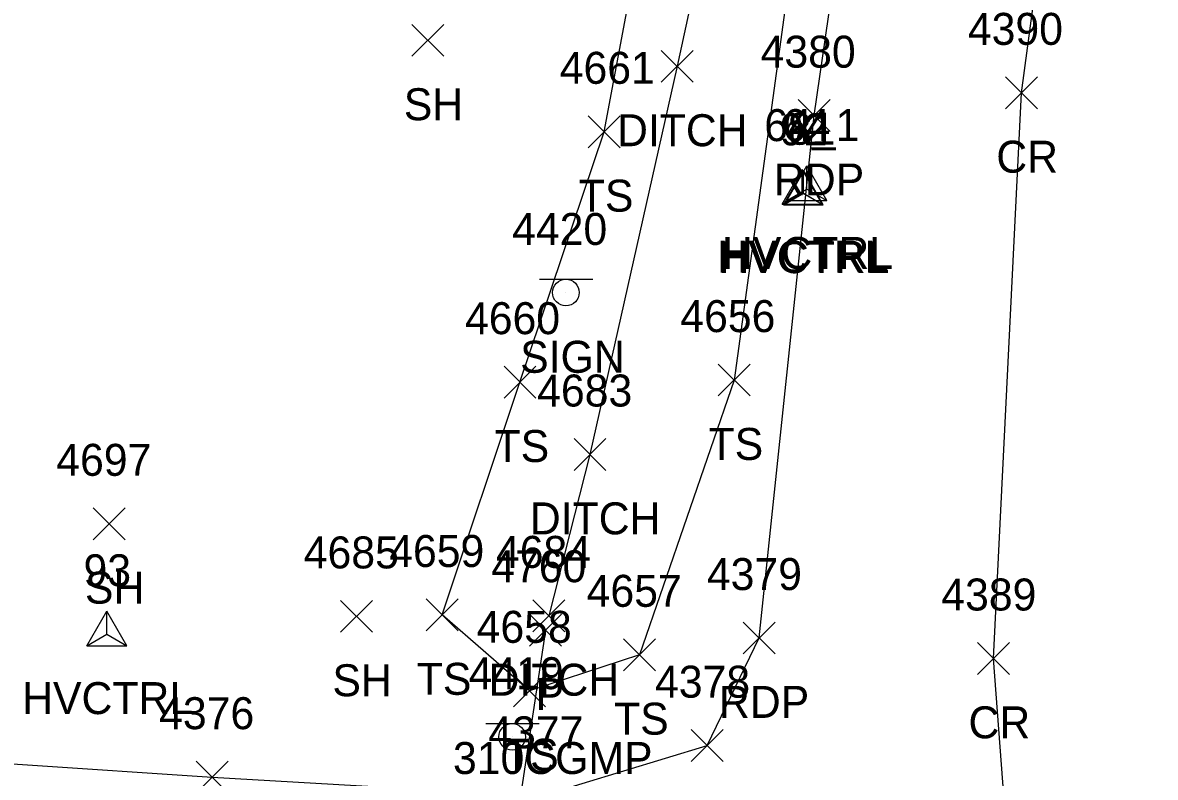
# Model space of a CAD drawing. Extents: x 1482574 to 1485769, y 580696 to 595649.
# Drawn here: x 1483487.9 to 1483558.8, y 583665.3 to 583712.5 of the extents above; entities that cross this region are included whole.
import ezdxf

# ---------------------------------------------------------------- set-up
doc = ezdxf.new("R2010")
doc.units = 0
for name, color, linetype in [('C_A', 7, 'Continuous'), ('C_I', 7, 'Continuous'), ('CPSM', 7, 'Continuous'), ('D_A', 7, 'Continuous'), ('D_C', 7, 'Continuous'), ('D_I', 7, 'Continuous'), ('D_TIC', 7, 'Continuous'), ('DCP', 7, 'Continuous'), ('DD', 7, 'Continuous'), ('L_A', 7, 'Continuous'), ('L_I', 7, 'Continuous'), ('L_TIC', 7, 'Continuous'), ('LELB', 7, 'Continuous'), ('P_A', 7, 'Continuous'), ('P_I', 7, 'Continuous'), ('P_TIC', 7, 'Continuous'), ('PET', 7, 'Continuous'), ('PRC', 7, 'Continuous'), ('S_A', 7, 'Continuous'), ('S_I', 7, 'Continuous'), ('SSGN', 7, 'Continuous')]:
    doc.layers.add(name, color=color, linetype=linetype)

msp = doc.modelspace()

# ---------------------------------------------------------------- linework, layer by layer
at = {"layer": 'CPSM'}
for p, q in [((1483535.727, 583701.392), (1483536.977, 583703.557)), ((1483535.727, 583701.392), (1483536.977, 583703.557)), ((1483535.727, 583701.392), (1483536.977, 583703.557)), ((1483535.727, 583701.392), (1483536.977, 583703.557)), ((1483535.73, 583701.392), (1483536.98, 583703.557)), ((1483538.227, 583701.392), (1483536.977, 583703.557)), ((1483536.977, 583702.113), (1483536.977, 583703.557)), ((1483538.227, 583701.392), (1483536.977, 583703.557)), ((1483536.977, 583702.113), (1483536.977, 583703.557)), ((1483538.227, 583701.392), (1483536.977, 583703.557)), ((1483536.977, 583702.113), (1483536.977, 583703.557)), ((1483538.227, 583701.392), (1483536.977, 583703.557)), ((1483536.977, 583702.113), (1483536.977, 583703.557)), ((1483538.23, 583701.392), (1483536.98, 583703.557)), ((1483536.98, 583702.113), (1483536.98, 583703.557)), ((1483535.435, 583701.165), (1483536.685, 583703.33)), ((1483535.511, 583701.13), (1483536.761, 583703.295)), ((1483537.935, 583701.165), (1483536.685, 583703.33)), ((1483536.685, 583701.886), (1483536.685, 583703.33)), ((1483538.011, 583701.13), (1483536.761, 583703.295)), ((1483536.761, 583701.851), (1483536.761, 583703.295)), ((1483535.727, 583701.392), (1483536.977, 583702.113)), ((1483535.727, 583701.392), (1483536.977, 583702.113)), ((1483535.727, 583701.392), (1483536.977, 583702.113)), ((1483535.727, 583701.392), (1483536.977, 583702.113)), ((1483535.73, 583701.392), (1483536.98, 583702.113)), ((1483536.977, 583702.113), (1483536.977, 583702.113)), ((1483536.977, 583702.113), (1483538.227, 583701.392)), ((1483536.977, 583702.113), (1483536.977, 583702.113)), ((1483536.977, 583702.113), (1483538.227, 583701.392)), ((1483536.977, 583702.113), (1483536.977, 583702.113)), ((1483536.977, 583702.113), (1483538.227, 583701.392)), ((1483536.977, 583702.113), (1483536.977, 583702.113)), ((1483536.977, 583702.113), (1483538.227, 583701.392)), ((1483536.98, 583702.113), (1483536.98, 583702.113)), ((1483536.98, 583702.113), (1483538.23, 583701.392)), ((1483535.435, 583701.165), (1483536.685, 583701.886)), ((1483535.511, 583701.13), (1483536.761, 583701.851)), ((1483535.727, 583701.392), (1483538.227, 583701.392)), ((1483535.727, 583701.392), (1483538.227, 583701.392)), ((1483535.727, 583701.392), (1483538.227, 583701.392)), ((1483535.727, 583701.392), (1483538.227, 583701.392)), ((1483535.73, 583701.392), (1483538.23, 583701.392)), ((1483536.685, 583701.886), (1483536.685, 583701.886)), ((1483536.685, 583701.886), (1483537.935, 583701.165)), ((1483536.761, 583701.851), (1483536.761, 583701.851)), ((1483536.761, 583701.851), (1483538.011, 583701.13)), ((1483535.435, 583701.165), (1483537.935, 583701.165)), ((1483535.511, 583701.13), (1483538.011, 583701.13)), ((1483491.935, 583673.531), (1483493.185, 583675.697)), ((1483494.435, 583673.531), (1483493.185, 583675.697)), ((1483493.186, 583674.253), (1483493.185, 583675.697)), ((1483491.935, 583673.531), (1483493.186, 583674.253)), ((1483493.186, 583674.253), (1483493.186, 583674.253)), ((1483493.186, 583674.253), (1483494.435, 583673.531)), ((1483491.935, 583673.531), (1483494.435, 583673.531))]:
    msp.add_line(p, q, dxfattribs=at)
at = {"layer": 'D_TIC'}
for points in [[(1483527.867, 583708.794), (1483529.867, 583710.794)], [(1483529.867, 583708.794), (1483527.867, 583710.794)], [(1483522.411, 583684.503), (1483524.411, 583686.503)], [(1483524.411, 583684.503), (1483522.411, 583686.503)], [(1483519.832, 583674.404), (1483521.832, 583676.404)], [(1483521.832, 583674.404), (1483519.832, 583676.404)], [(1483519.625, 583673.505), (1483521.625, 583675.505)], [(1483521.625, 583673.505), (1483519.625, 583675.505)]]:
    msp.add_lwpolyline(points, dxfattribs=at)
at = {"layer": 'DCP'}
msp.add_lwpolyline([(1483520.625, 583674.505), (1483512.948, 583623.656)], dxfattribs=at)
at = {"layer": 'DD'}
msp.add_lwpolyline([(1483563.903, 583903.32), (1483560.176, 583877.021), (1483553.457, 583844.488), (1483547.099, 583810.804), (1483541.344, 583772.953), (1483535.337, 583739.672), (1483528.867, 583709.794), (1483523.411, 583685.503), (1483520.832, 583675.404)], dxfattribs=at)
at = {"layer": 'L_TIC'}
for points in [[(1483512.273, 583710.421), (1483514.273, 583712.421)], [(1483514.273, 583710.421), (1483512.273, 583712.421)], [(1483523.303, 583704.699), (1483525.303, 583706.699)], [(1483525.303, 583704.699), (1483523.303, 583706.699)], [(1483518.031, 583689.03), (1483520.031, 583691.03)], [(1483520.031, 583689.03), (1483518.031, 583691.03)], [(1483531.423, 583689.161), (1483533.423, 583691.161)], [(1483533.423, 583689.161), (1483531.423, 583691.161)], [(1483492.322, 583680.165), (1483494.322, 583682.165)], [(1483494.322, 583680.165), (1483492.322, 583682.165)], [(1483507.808, 583674.371), (1483509.808, 583676.371)], [(1483509.808, 583674.371), (1483507.808, 583676.371)], [(1483513.162, 583674.46), (1483515.162, 583676.46)], [(1483515.162, 583674.46), (1483513.162, 583676.46)], [(1483525.508, 583671.967), (1483527.508, 583673.967)], [(1483527.508, 583671.967), (1483525.508, 583673.967)], [(1483518.625, 583669.713), (1483520.625, 583671.713)], [(1483520.625, 583669.713), (1483518.625, 583671.713)]]:
    msp.add_lwpolyline(points, dxfattribs=at)
at = {"layer": 'LELB'}
msp.add_lwpolyline([(1483564.73, 583906.132), (1483567.269, 583902.746), (1483562.351, 583870.41), (1483555.996, 583833.15), (1483549.234, 583795.607), (1483541.679, 583759.439), (1483537.072, 583723.983), (1483532.423, 583690.161), (1483526.508, 583672.967), (1483519.625, 583670.713), (1483514.162, 583675.46), (1483519.031, 583690.03), (1483524.303, 583705.699), (1483529.215, 583731.933), (1483531.554, 583750.171), (1483532.187, 583762.934), (1483521.751, 583751.834)], dxfattribs=at)
at = {"layer": 'P_TIC'}
for points in [[(1483549.402, 583707.137), (1483551.402, 583709.137)], [(1483551.402, 583707.137), (1483549.402, 583709.137)], [(1483536.433, 583705.71), (1483538.433, 583707.71)], [(1483538.433, 583705.71), (1483536.433, 583707.71)], [(1483532.992, 583673.016), (1483534.992, 583675.016)], [(1483534.992, 583673.016), (1483532.992, 583675.016)], [(1483547.66, 583671.737), (1483549.66, 583673.737)], [(1483549.66, 583671.737), (1483547.66, 583673.737)], [(1483529.74, 583666.281), (1483531.74, 583668.281)], [(1483531.74, 583666.281), (1483529.74, 583668.281)], [(1483498.766, 583664.309), (1483500.766, 583666.309)], [(1483500.766, 583664.309), (1483498.766, 583666.309)]]:
    msp.add_lwpolyline(points, dxfattribs=at)
at = {"layer": 'PET'}
msp.add_lwpolyline([(1483366.748, 583680.506), (1483398.388, 583674.827), (1483429.116, 583670.985), (1483464.146, 583667.678), (1483499.766, 583665.309), (1483520.307, 583664.112), (1483530.74, 583667.281), (1483533.992, 583674.016), (1483537.433, 583706.71), (1483542.627, 583742.491), (1483548.552, 583777.287), (1483553.621, 583807.061)], dxfattribs=at)
at = {"layer": 'PRC'}
msp.add_lwpolyline([(1483618.729, 583521.674), (1483605.117, 583536.569), (1483580.094, 583569.686), (1483562.2, 583601.733), (1483551.282, 583637.888), (1483548.66, 583672.737), (1483550.402, 583708.137), (1483555.337, 583744.784), (1483561.114, 583779.912), (1483565.842, 583808.311), (1483572.095, 583842.871), (1483580.816, 583892.494), (1483589.402, 583942.818)], dxfattribs=at)
at = {"layer": 'SSGN'}
for p, q in [((1483520.258, 583696.468), (1483523.591, 583696.468)), ((1483521.905, 583695.634), (1483521.905, 583695.634)), ((1483516.892, 583668.666), (1483520.225, 583668.666)), ((1483518.539, 583667.832), (1483518.539, 583667.832))]:
    msp.add_line(p, q, dxfattribs=at)
for centre in [(1483521.905, 583695.634), (1483518.539, 583667.832)]:
    msp.add_circle(centre, 0.833, dxfattribs=at)

# ---------------------------------------------------------------- texts
at = {"layer": 'C_A'}
for p in [(1483531.378, 583696.886), (1483531.454, 583696.851), (1483531.67, 583697.113), (1483531.67, 583697.113), (1483531.67, 583697.113), (1483531.67, 583697.113), (1483531.673, 583697.113), (1483487.879, 583669.253)]:
    msp.add_text('HVCTRL', height=2, dxfattribs=at).set_placement(p)
at = {"layer": 'C_I'}
for s, p in [('64_1', (1483534.319, 583705.113)), ('64', (1483535.465, 583705.113)), ('64', (1483535.465, 583705.113)), ('64', (1483535.465, 583705.113)), ('64', (1483535.465, 583705.113)), ('92', (1483535.297, 583704.851)), ('81', (1483535.787, 583704.886)), ('93', (1483491.721, 583677.253))]:
    msp.add_text(s, height=2, dxfattribs=at).set_placement(p)
at = {"layer": 'D_A'}
for s, p in [('DITCH', (1483525.103, 583704.794)), ('DITCH', (1483519.647, 583680.503)), ('DITCH', (1483517.068, 583670.404)), ('P', (1483520.003, 583669.505))]:
    msp.add_text(s, height=2, dxfattribs=at).set_placement(p)
at = {"layer": 'D_C'}
msp.add_text('310CGMP', height=2, dxfattribs=at).set_placement((1483514.838, 583665.505))
at = {"layer": 'D_I'}
for s, p in [('4683', (1483520.104, 583688.503)), ('4684', (1483517.525, 583678.404)), ('4760', (1483517.231, 583677.505))]:
    msp.add_text(s, height=2, dxfattribs=at).set_placement(p)
at = {"layer": 'L_A'}
for s, p in [('SH', (1483511.761, 583706.421)), ('TS', (1483522.712, 583700.699)), ('TS', (1483530.832, 583685.161)), ('TS', (1483517.44, 583685.03)), ('SH', (1483491.81, 583676.165)), ('SH', (1483507.296, 583670.371)), ('TS', (1483512.571, 583670.46)), ('TS', (1483524.917, 583667.967)), ('TS', (1483518.034, 583665.713))]:
    msp.add_text(s, height=2, dxfattribs=at).set_placement(p)
at = {"layer": 'L_I'}
for s, p in [('4661', (1483521.516, 583708.699)), ('4660', (1483515.59, 583693.03)), ('4656', (1483529.061, 583693.161)), ('4697', (1483490.015, 583684.165)), ('4685', (1483505.501, 583678.371)), ('4659', (1483510.847, 583678.46)), ('4657', (1483523.201, 583675.967)), ('4658', (1483516.318, 583673.713))]:
    msp.add_text(s, height=2, dxfattribs=at).set_placement(p)
at = {"layer": 'P_A'}
for s, p in [('CR', (1483548.835, 583703.137)), ('RDP', (1483534.921, 583701.71)), ('RDP', (1483531.48, 583669.016)), ('CR', (1483547.093, 583667.737))]:
    msp.add_text(s, height=2, dxfattribs=at).set_placement(p)
at = {"layer": 'P_I'}
for s, p in [('4390', (1483547.056, 583711.137)), ('4380', (1483534.087, 583709.71)), ('4379', (1483530.724, 583677.016)), ('4389', (1483545.392, 583675.737)), ('4378', (1483527.48, 583670.281)), ('4376', (1483496.451, 583668.309)), ('4377', (1483517.047, 583667.112))]:
    msp.add_text(s, height=2, dxfattribs=at).set_placement(p)
at = {"layer": 'S_A'}
msp.add_text('SIGN', height=2, dxfattribs=at).set_placement((1483519.042, 583690.614))
at = {"layer": 'S_I'}
for s, p in [('4420', (1483518.539, 583698.614)), ('4419', (1483515.818, 583670.812))]:
    msp.add_text(s, height=2, dxfattribs=at).set_placement(p)

doc.saveas('drawing.dxf')
